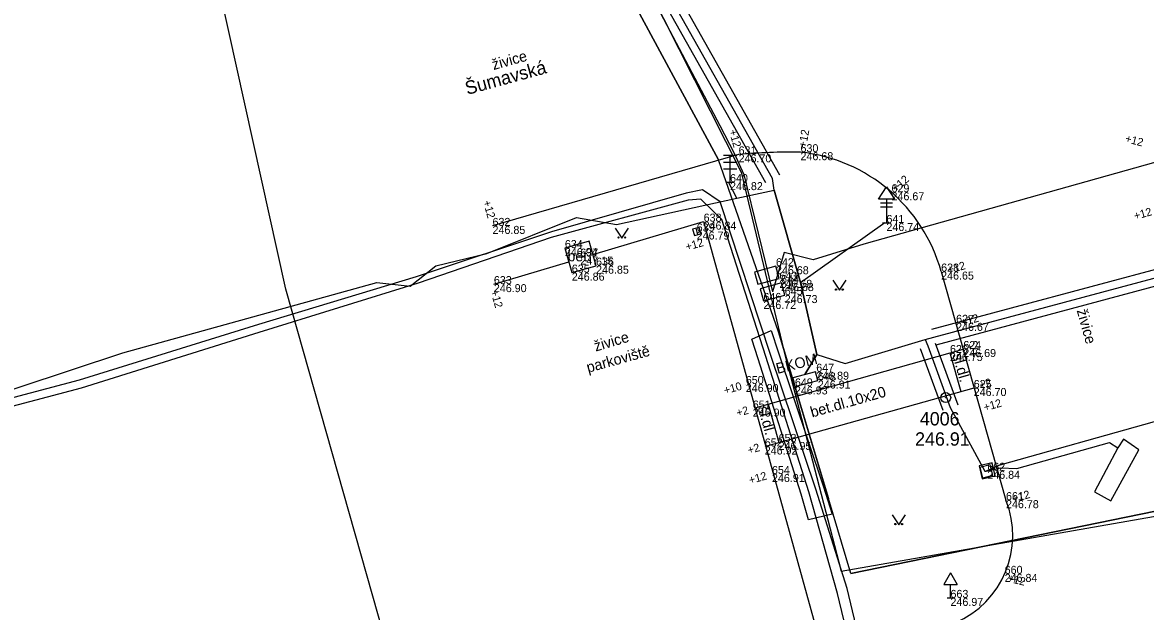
# Model space of a CAD drawing. Extents: x -599432 to -598680, y -1159407 to -1158632.
# Drawn here: x -599264.75 to -599222.66, y -1158984.65 to -1158962.59 of the extents above; entities that cross this region are included whole.
import ezdxf

# ---------------------------------------------------------------- set-up
doc = ezdxf.new("R2010")
doc.units = 0
for name, color, linetype in [('0001 VY - Body PBP', 7, 'Continuous'), ('0002 VY - Body PBP - čísla', 7, 'Continuous'), ('0003 VY - Body PBP - výšky', 7, 'Continuous'), ('0004 VY - Body podrobné', 7, 'Continuous'), ('0005 VY - Body podrobné - čísla', 7, 'Continuous'), ('0006 VY - Body podrobné - výšky', 7, 'Continuous'), ('0024 ZA - Podezdívka', 7, 'Continuous'), ('0027 ZA - Silnice_cesta zpevněná', 7, 'Continuous'), ('0030 ZA - Chodník', 7, 'Continuous'), ('0031 ZA - Ostatní rozhraní', 7, 'Continuous'), ('0032 TE - Popis povrchu', 7, 'Continuous'), ('0034 ZA - Kultury - značky', 7, 'Continuous'), ('0048 TE - Názvy ulic _ náměstí', 7, 'Continuous'), ('0057 ZA - Doprava - BKOM buňky', 7, 'Continuous'), ('0058 TE - Doprava - BKOM popis', 7, 'Continuous'), ('0062 ZA - Doprava - dopravní značky', 7, 'Continuous'), ('0073 TE - Výška obrubníků a zdí', 7, 'Continuous'), ('0074 TE - Vysvětlivky', 7, 'Continuous'), ('0075 ZA - BVK - kanalizace - buňky', 7, 'Continuous'), ('0214 PV - BVK - vodovod - pitná', 7, 'Continuous'), ('0354 PV - EON - VN', 7, 'Continuous'), ('0367 PV - EON - VN chránička', 7, 'Continuous'), ('0454 PV - O2 - kabel zaměřený', 7, 'Continuous'), ('0552 PV - OT VUT', 7, 'Continuous'), ('0602 PV - FASTER', 7, 'Continuous'), ('0650 PV - BKOM - buňky', 7, 'Continuous'), ('0652 PV - BKOM - kabely bez rozlišení', 7, 'Continuous'), ('0653 PV - BKOM - chranička', 7, 'Continuous'), ('0750 ZA - nerozlišené sítě - buňky', 7, 'Continuous')]:
    doc.layers.add(name, color=color, linetype=linetype)

msp = doc.modelspace()

# ---------------------------------------------------------------- linework, layer by layer
at = {"layer": '0001 VY - Body PBP'}
for radius in [0.188, 0.00896]:
    msp.add_circle((-599230.15, -1158976.64), radius, dxfattribs=at)
at = {"layer": '0004 VY - Body podrobné'}
for p, q in [((-599237.91, -1158967.53), (-599237.91, -1158967.53)), ((-599235.59, -1158967.45), (-599235.59, -1158967.45)), ((-599238.23, -1158968.57), (-599238.23, -1158968.57)), ((-599232.18, -1158968.95), (-599232.18, -1158968.95)), ((-599239.22, -1158970.05), (-599239.22, -1158970.05)), ((-599232.37, -1158970.1), (-599232.37, -1158970.1)), ((-599247.13, -1158970.21), (-599247.13, -1158970.21)), ((-599239.48, -1158970.42), (-599239.48, -1158970.42)), ((-599244.42, -1158971.04), (-599244.42, -1158971.04)), ((-599243.84, -1158971.36), (-599243.84, -1158971.36)), ((-599243.25, -1158971.7), (-599243.25, -1158971.7)), ((-599236.51, -1158971.72), (-599236.51, -1158971.72)), ((-599244.16, -1158971.96), (-599244.16, -1158971.96)), ((-599236.38, -1158972.23), (-599236.38, -1158972.23)), ((-599230.32, -1158971.92), (-599230.32, -1158971.92)), ((-599247.08, -1158972.39), (-599247.08, -1158972.39)), ((-599236.32, -1158972.35), (-599236.32, -1158972.35)), ((-599236.98, -1158973.02), (-599236.98, -1158973.02)), ((-599236.18, -1158972.8), (-599236.18, -1158972.8)), ((-599229.76, -1158973.84), (-599229.76, -1158973.84)), ((-599229.99, -1158974.97), (-599229.99, -1158974.97)), ((-599229.49, -1158974.82), (-599229.49, -1158974.82)), ((-599235, -1158975.67), (-599235, -1158975.67)), ((-599234.94, -1158976), (-599234.94, -1158976)), ((-599237.64, -1158976.13), (-599237.64, -1158976.13)), ((-599235.8, -1158976.22), (-599235.8, -1158976.22)), ((-599229.1, -1158976.28), (-599229.1, -1158976.28)), ((-599237.38, -1158977.05), (-599237.38, -1158977.05)), ((-599236.93, -1158978.47), (-599236.93, -1158978.47)), ((-599236.41, -1158978.3), (-599236.41, -1158978.3)), ((-599228.59, -1158979.38), (-599228.59, -1158979.38)), ((-599236.66, -1158979.5), (-599236.66, -1158979.5)), ((-599227.89, -1158980.48), (-599227.89, -1158980.48)), ((-599227.94, -1158983.24), (-599227.94, -1158983.24)), ((-599229.97, -1158984.14), (-599229.97, -1158984.14))]:
    msp.add_line(p, q, dxfattribs=at)
at = {"layer": '0024 ZA - Podezdívka'}
msp.add_lwpolyline([(-599244.42, -1158971.04), (-599244.16, -1158971.96), (-599243.249, -1158971.703), (-599243.509, -1158970.783)], close=True, dxfattribs=at)
at = {"layer": '0027 ZA - Silnice_cesta zpevněná'}
for p, q in [((-599237.91, -1158967.53), (-599247.13, -1158970.21)), ((-599243.367, -1158971.285), (-599239.22, -1158970.05)), ((-599239.22, -1158970.05), (-599235.04, -1158985.16)), ((-599247.08, -1158972.39), (-599244.275, -1158971.555)), ((-599230.32, -1158971.92), (-599227.89, -1158980.48))]:
    msp.add_line(p, q, dxfattribs=at)
for centre, radius, start, end in [((-599235.919, -1158991.578), 24.13, 89.2179, 94.732), ((-599236.244, -1158973.562), 6.147, 15.4967, 83.8942), ((-599231.196, -1158981.801), 3.56, 293.2321, 21.7726)]:
    msp.add_arc(centre, radius, start, end, dxfattribs=at)
at = {"layer": '0030 ZA - Chodník'}
for p, q in [((-599237.291, -1158977.025), (-599229.496, -1158974.822)), ((-599236.894, -1158978.46), (-599229.084, -1158976.275))]:
    msp.add_line(p, q, dxfattribs=at)
at = {"layer": '0031 ZA - Ostatní rozhraní'}
for p, q in [((-599229.992, -1158974.962), (-599229.58, -1158976.414)), ((-599236.801, -1158976.886), (-599236.404, -1158978.323))]:
    msp.add_line(p, q, dxfattribs=at)
at = {"layer": '0034 ZA - Kultury - značky'}
for points in [[(-599242.535, -1158970.294), (-599242.285, -1158970.669), (-599242.035, -1158970.294)], [(-599234.385, -1158972.247), (-599234.135, -1158972.622), (-599233.885, -1158972.247)], [(-599232.158, -1158981.027), (-599231.908, -1158981.402), (-599231.658, -1158981.027)]]:
    msp.add_lwpolyline(points, dxfattribs=at)
for centre in [(-599242.41, -1158970.644), (-599242.16, -1158970.644), (-599234.26, -1158972.597), (-599234.01, -1158972.597), (-599232.033, -1158981.377), (-599231.783, -1158981.377)]:
    msp.add_circle(centre, 0.025, dxfattribs=at)
at = {"layer": '0057 ZA - Doprava - BKOM buňky'}
for p, q in [((-599237.98, -1158967.57), (-599238.48, -1158967.57)), ((-599238.23, -1158968.57), (-599238.23, -1158967.57)), ((-599238.48, -1158967.82), (-599237.98, -1158967.82)), ((-599238.48, -1158968.07), (-599237.98, -1158968.07)), ((-599238.355, -1158968.57), (-599238.105, -1158968.57)), ((-599232.37, -1158969.2), (-599232.37, -1158970.1)), ((-599232.59, -1158969.35), (-599232.142, -1158969.35)), ((-599232.59, -1158969.5), (-599232.147, -1158969.5)), ((-599232.52, -1158970.1), (-599232.22, -1158970.1)), ((-599228.403, -1158979.08), (-599228.89, -1158979.193)), ((-599228.89, -1158979.193), (-599228.777, -1158979.68)), ((-599228.29, -1158979.567), (-599228.403, -1158979.08)), ((-599228.777, -1158979.68), (-599228.29, -1158979.567))]:
    msp.add_line(p, q, dxfattribs=at)
for points in [[(-599232.67, -1158969.205), (-599232.37, -1158968.75), (-599232.07, -1158969.205)], [(-599235.8, -1158976.22), (-599234.94, -1158976), (-599235.023, -1158975.676), (-599235.883, -1158975.896)]]:
    msp.add_lwpolyline(points, close=True, dxfattribs=at)
at = {"layer": '0062 ZA - Doprava - dopravní značky'}
for p, q in [((-599229.97, -1158983.207), (-599230.22, -1158983.64)), ((-599229.97, -1158983.207), (-599229.72, -1158983.64)), ((-599230.22, -1158983.64), (-599229.72, -1158983.64)), ((-599229.97, -1158984.14), (-599229.97, -1158983.64)), ((-599230.095, -1158984.14), (-599229.845, -1158984.14))]:
    msp.add_line(p, q, dxfattribs=at)
at = {"layer": '0075 ZA - BVK - kanalizace - buňky'}
msp.add_line((-599239.513, -1158970.299), (-599239.447, -1158970.541), dxfattribs=at)
msp.add_lwpolyline([(-599239.633, -1158970.332), (-599239.568, -1158970.573), (-599239.327, -1158970.508), (-599239.392, -1158970.267)], close=True, dxfattribs=at)
at = {"layer": '0214 PV - BVK - vodovod - pitná'}
msp.add_lwpolyline([(-599235.388, -1159041.29), (-599254.88, -1158972.58), (-599257.33, -1158961.51), (-599240.44, -1158899.85), (-599263.133, -1158825.464)], dxfattribs=at)
at = {"layer": '0354 PV - EON - VN'}
for points in [[(-599232.4, -1158989.79), (-599233.84, -1158983.79), (-599235.01, -1158980.07), (-599236.71, -1158975.02), (-599238.6, -1158969.31), (-599239.26, -1158968.86), (-599239.88, -1158968.99), (-599244.92, -1158970.43), (-599249.99, -1158972.12), (-599255.9, -1158973.9), (-599262.62, -1158975.99), (-599274.45, -1158979.12)], [(-599232.75, -1158989.99), (-599234.2, -1158983.97), (-599235.28, -1158980.17), (-599236.89, -1158975.1), (-599238.54, -1158969.97), (-599239.32, -1158969.21), (-599239.8, -1158969.24), (-599244.93, -1158970.65), (-599249.92, -1158972.35), (-599255.89, -1158974.2), (-599262.55, -1158976.29), (-599274.31, -1158979.39)]]:
    msp.add_lwpolyline(points, dxfattribs=at)
at = {"layer": '0367 PV - EON - VN chránička'}
for p, q in [((-599237.416, -1158974.445), (-599236.689, -1158974.129)), ((-599236.689, -1158974.129), (-599236.425, -1158974.925)), ((-599237.176, -1158975.191), (-599237.416, -1158974.445)), ((-599236.425, -1158974.925), (-599234.725, -1158979.977)), ((-599235.567, -1158980.256), (-599237.176, -1158975.191)), ((-599234.725, -1158979.977), (-599234.403, -1158981.001)), ((-599235.295, -1158981.215), (-599235.567, -1158980.256)), ((-599234.403, -1158981.001), (-599235.295, -1158981.215))]:
    msp.add_line(p, q, dxfattribs=at)
at = {"layer": '0454 PV - O2 - kabel zaměřený'}
for points in [[(-599248.7, -1158952.39), (-599245.35, -1158955.35), (-599238.66, -1158967.74)], [(-599175.89, -1158971.05), (-599199.12, -1158977.43), (-599202.53, -1158977), (-599214.11, -1158979.22), (-599233.7, -1158983.22), (-599234.54, -1158980.42), (-599236.41, -1158974.18), (-599238.66, -1158967.74), (-599245.35, -1158955.35), (-599248.7, -1158952.39)], [(-599236.41, -1158974.18), (-599234.54, -1158980.42)], [(-599233.7, -1158983.22), (-599214.11, -1158979.22)]]:
    msp.add_lwpolyline(points, dxfattribs=at)
at = {"layer": '0552 PV - OT VUT'}
for points in [[(-599250.56, -1158937.84), (-599249.76, -1158941.22), (-599249, -1158945.32), (-599248.68, -1158948.01), (-599248.79, -1158949.33), (-599249, -1158950.03), (-599244.82, -1158954.69), (-599238.61, -1158966.45), (-599238.08, -1158967.49), (-599237.72, -1158968.28), (-599236.635, -1158972.68)], [(-599250.56, -1158937.84), (-599249.76, -1158941.22), (-599249, -1158945.32), (-599248.68, -1158948.01), (-599248.79, -1158949.33), (-599249, -1158950.03), (-599244.82, -1158954.69), (-599238.61, -1158966.45), (-599238.08, -1158967.49), (-599237.72, -1158968.28), (-599236.635, -1158972.68)], [(-599143.93, -1158953.57), (-599144.69, -1158954.41), (-599146.47, -1158953.73), (-599147.68, -1158952.78), (-599149.02, -1158951.66), (-599152.03, -1158949.46), (-599153.86, -1158948.56), (-599170.02, -1158952.91), (-599170.37, -1158953.05), (-599171.41, -1158953.39), (-599171.96, -1158953.52), (-599179.81, -1158955.74), (-599197.67, -1158960.97), (-599213.79, -1158965.98), (-599220.14, -1158967.23), (-599233.22, -1158970.89), (-599235.11, -1158971.48), (-599236.2, -1158971.2), (-599236.635, -1158972.68)], [(-599143.93, -1158953.57), (-599144.69, -1158954.41), (-599146.47, -1158953.73), (-599147.68, -1158952.78), (-599149.02, -1158951.66), (-599152.03, -1158949.46), (-599153.86, -1158948.56), (-599170.02, -1158952.91), (-599170.37, -1158953.05), (-599171.41, -1158953.39), (-599171.96, -1158953.52), (-599179.81, -1158955.74), (-599197.67, -1158960.97), (-599213.79, -1158965.98), (-599220.14, -1158967.23), (-599233.22, -1158970.89), (-599235.11, -1158971.48), (-599236.2, -1158971.2), (-599236.635, -1158972.68)]]:
    msp.add_lwpolyline(points, dxfattribs=at)
at = {"layer": '0602 PV - FASTER'}
msp.add_lwpolyline([(-599248.8, -1158945.941), (-599248.58, -1158948.73), (-599249.013, -1158949.732), (-599244.807, -1158954.35), (-599237.808, -1158968.195), (-599236.22, -1158974.87), (-599234.07, -1158983.14), (-599214.16, -1158979.65), (-599202.12, -1158977.15), (-599197.18, -1158977.6), (-599186.97, -1158974.83), (-599174.5, -1158971.11), (-599173.35, -1158971.13), (-599170.14, -1158969.8)], dxfattribs=at)
at = {"layer": '0650 PV - BKOM - buňky'}
msp.add_lwpolyline([(-599228.876, -1158979.254), (-599228.773, -1158979.641), (-599228.386, -1158979.538), (-599228.489, -1158979.151)], close=True, dxfattribs=at)
at = {"layer": '0652 PV - BKOM - kabely bez rozlišení'}
for p, q in [((-599237.97, -1158969.17), (-599238.27, -1158968.6)), ((-599235.59, -1158972.33), (-599232.43, -1158970.08)), ((-599234.98, -1158975.02), (-599235.422, -1158975.78)), ((-599228.11, -1158979.16), (-599228.631, -1158979.396)), ((-599228.68, -1158979.4), (-599228.631, -1158979.396))]:
    msp.add_line(p, q, dxfattribs=at)
for points in [[(-599236.58, -1158968.87), (-599236.64, -1158968.44), (-599245.16, -1158953.34), (-599246.71, -1158950.26), (-599245.97, -1158947.97), (-599245.84, -1158945.59), (-599246, -1158945.19), (-599248.04, -1158937.24), (-599251.02, -1158926.7), (-599253.56, -1158917.73), (-599252.05, -1158917.24)], [(-599234.98, -1158975.02), (-599233.92, -1158975.36), (-599230.92, -1158974.46), (-599230.59, -1158974.37), (-599220.8, -1158971.75), (-599221.6, -1158968.7), (-599221.47, -1158967), (-599221.32, -1158965.59), (-599219.76, -1158963.71), (-599218.51, -1158962.9), (-599214.91, -1158961.78), (-599213.68, -1158961.96), (-599212.86, -1158962.94), (-599216.66, -1158946.55), (-599215.68, -1158946.71), (-599213.41, -1158947.28), (-599210.22, -1158947.13), (-599194.67, -1158942.89)], [(-599235.422, -1158975.78), (-599234.98, -1158975.02), (-599235.59, -1158972.33), (-599236.58, -1158968.87), (-599236.64, -1158968.44), (-599245.16, -1158953.34), (-599246.71, -1158950.26), (-599245.97, -1158947.97), (-599245.84, -1158945.59), (-599245.978, -1158945.185)], [(-599266.84, -1158976.9), (-599260.99, -1158974.96), (-599251.47, -1158972.33), (-599250.22, -1158972.47), (-599249.26, -1158971.71), (-599247.34, -1158971.24), (-599243.98, -1158969.9), (-599242.49, -1158970.16), (-599237.97, -1158969.17), (-599236.58, -1158968.87), (-599235.59, -1158972.33), (-599234.98, -1158975.02), (-599233.92, -1158975.36), (-599230.92, -1158974.46), (-599230.59, -1158974.37), (-599220.8, -1158971.75)], [(-599230.92, -1158974.46), (-599230.82, -1158974.7), (-599229.98, -1158977.01), (-599228.68, -1158979.4)], [(-599228.11, -1158979.16), (-599222.33, -1158977.54), (-599221.88, -1158977.85), (-599219.95, -1158978.95), (-599220.32, -1158979.56), (-599222.23, -1158978.45), (-599221.88, -1158977.85)], [(-599228.631, -1158979.396), (-599228.1, -1158979.27), (-599227.49, -1158979.29), (-599224.01, -1158978.32), (-599223.7, -1158978.52), (-599224.57, -1158980.17), (-599223.96, -1158980.5), (-599222.91, -1158978.6), (-599223.49, -1158978.2), (-599223.7, -1158978.52)]]:
    msp.add_lwpolyline(points, dxfattribs=at)
at = {"layer": '0653 PV - BKOM - chranička'}
for p, q in [((-599244.899, -1158953.193), (-599236.379, -1158968.293)), ((-599245.421, -1158953.487), (-599236.901, -1158968.587)), ((-599230.668, -1158974.08), (-599220.878, -1158971.46)), ((-599230.512, -1158974.66), (-599220.722, -1158972.04)), ((-599230.538, -1158974.597), (-599229.698, -1158976.907)), ((-599231.102, -1158974.803), (-599230.262, -1158977.113))]:
    msp.add_line(p, q, dxfattribs=at)
at = {"layer": '0750 ZA - nerozlišené sítě - buňky'}
for points in [[(-599237.185, -1158972.394), (-599236.385, -1158972.174), (-599236.51, -1158971.72), (-599237.31, -1158971.94)], [(-599236.98, -1158973.02), (-599236.18, -1158972.8), (-599236.305, -1158972.346), (-599237.105, -1158972.566)]]:
    msp.add_lwpolyline(points, close=True, dxfattribs=at)

# ---------------------------------------------------------------- texts
at = {"layer": '0002 VY - Body PBP - čísla'}
msp.add_text('4006', height=0.5, dxfattribs=at).set_placement((-599231.118, -1158977.681))
at = {"layer": '0003 VY - Body PBP - výšky'}
msp.add_text('246.91', height=0.5, dxfattribs=at).set_placement((-599231.296, -1158978.439))
at = {"layer": '0005 VY - Body podrobné - čísla'}
for s, p in [('630', (-599235.59, -1158967.45)), ('631', (-599237.91, -1158967.53)), ('640', (-599238.23, -1158968.57)), ('629', (-599232.18, -1158968.95)), ('632', (-599247.13, -1158970.21)), ('639', (-599239.48, -1158970.42)), ('638', (-599239.22, -1158970.05)), ('641', (-599232.37, -1158970.1)), ('634', (-599244.42, -1158971.04)), ('637', (-599243.84, -1158971.36)), ('636', (-599243.25, -1158971.7)), ('635', (-599244.16, -1158971.96)), ('642', (-599236.51, -1158971.72)), ('628', (-599230.32, -1158971.92)), ('633', (-599247.08, -1158972.39)), ('643', (-599236.38, -1158972.23)), ('644', (-599236.32, -1158972.35)), ('645', (-599236.18, -1158972.8)), ('646', (-599236.98, -1158973.02)), ('627', (-599229.76, -1158973.84)), ('626', (-599229.99, -1158974.97)), ('624', (-599229.49, -1158974.82)), ('647', (-599235, -1158975.67)), ('650', (-599237.64, -1158976.13)), ('649', (-599235.8, -1158976.22)), ('648', (-599234.94, -1158976)), ('625', (-599229.1, -1158976.28)), ('651', (-599237.38, -1158977.05)), ('653', (-599236.41, -1158978.3)), ('652', (-599236.93, -1158978.47)), ('654', (-599236.66, -1158979.5)), ('662', (-599228.59, -1158979.38)), ('661', (-599227.89, -1158980.48)), ('660', (-599227.94, -1158983.24)), ('663', (-599229.97, -1158984.14))]:
    msp.add_text(s, height=0.3, dxfattribs=at).set_placement(p)
at = {"layer": '0006 VY - Body podrobné - výšky'}
for s, p in [('246.70', (-599237.91, -1158967.83)), ('246.68', (-599235.59, -1158967.75)), ('246.82', (-599238.23, -1158968.87)), ('246.67', (-599232.18, -1158969.25)), ('246.84', (-599239.22, -1158970.35)), ('246.74', (-599232.37, -1158970.4)), ('246.85', (-599247.13, -1158970.51)), ('246.79', (-599239.48, -1158970.72)), ('246.94', (-599244.42, -1158971.34)), ('247.15', (-599243.84, -1158971.66)), ('246.85', (-599243.25, -1158972)), ('246.68', (-599236.51, -1158972.02)), ('246.86', (-599244.16, -1158972.26)), ('246.68', (-599236.38, -1158972.53)), ('246.65', (-599230.32, -1158972.22)), ('246.90', (-599247.08, -1158972.69)), ('246.68', (-599236.32, -1158972.65)), ('246.72', (-599236.98, -1158973.32)), ('246.73', (-599236.18, -1158973.1)), ('246.67', (-599229.76, -1158974.14)), ('246.75', (-599229.99, -1158975.27)), ('246.69', (-599229.49, -1158975.12)), ('246.89', (-599235, -1158975.97)), ('246.91', (-599234.94, -1158976.3)), ('246.90', (-599237.64, -1158976.43)), ('246.93', (-599235.8, -1158976.52)), ('246.70', (-599229.1, -1158976.58)), ('246.90', (-599237.38, -1158977.35)), ('246.92', (-599236.93, -1158978.77)), ('246.95', (-599236.41, -1158978.6)), ('246.84', (-599228.59, -1158979.68)), ('246.91', (-599236.66, -1158979.8)), ('246.78', (-599227.89, -1158980.78)), ('246.84', (-599227.94, -1158983.54)), ('246.97', (-599229.97, -1158984.44))]:
    msp.add_text(s, height=0.3, dxfattribs=at).set_placement(p)
at = {"layer": '0032 TE - Popis povrchu'}
for s, rotation, p in [('živice', 15.5236, (-599247.091, -1158964.375)), ('živice', 285.5236, (-599225.243, -1158973.378)), ('živice', 16.5788, (-599243.262, -1158974.918)), ('sl.dl.', 285.8481, (-599229.905, -1158975.04)), ('bet.dl.10x20', 15.8481, (-599235.157, -1158977.387)), ('sl.dl.', 285.8481, (-599237.196, -1158977.017))]:
    msp.add_text(s, height=0.4, rotation=rotation, dxfattribs=at).set_placement(p)
msp.add_text('bet.', height=0.4, dxfattribs=at).set_placement((-599244.325, -1158971.537))
at = {"layer": '0048 TE - Názvy ulic _ náměstí'}
msp.add_text('Šumavská', height=0.5, rotation=15.2857, dxfattribs=at).set_placement((-599248.08, -1158965.308))
at = {"layer": '0058 TE - Doprava - BKOM popis'}
msp.add_text('BKOM', height=0.4, rotation=14.3493, dxfattribs=at).set_placement((-599236.452, -1158975.754))
at = {"layer": '0073 TE - Výška obrubníků a zdí'}
for s, rotation, p in [('+12', 285.8481, (-599238.277, -1158966.645)), ('+12', 79.7992, (-599235.38, -1158967.298)), ('+12', 345.1792, (-599223.449, -1158967.064)), ('+12', 41.0256, (-599232.008, -1158968.954)), ('+12', 285.8481, (-599247.492, -1158969.3)), ('+12', 15.8481, (-599223.051, -1158969.989)), ('+12', 15.8481, (-599239.851, -1158971.143)), ('+12', 15.8481, (-599230.039, -1158972.006)), ('+12', 285.8481, (-599247.209, -1158972.656)), ('+12', 15.8481, (-599229.538, -1158973.973)), ('+2', 15.8481, (-599229.311, -1158974.913)), ('+2', 15.8481, (-599228.846, -1158976.322)), ('+10', 15.8481, (-599238.417, -1158976.52)), ('+12', 15.8481, (-599228.683, -1158977.154)), ('+2', 15.8481, (-599237.948, -1158977.363)), ('+2', 15.8481, (-599237.528, -1158978.759)), ('+12', 15.8481, (-599237.479, -1158979.882)), ('+12', 15.8481, (-599227.618, -1158980.576)), ('+12', 346.4206, (-599227.861, -1158983.527))]:
    msp.add_text(s, height=0.3, rotation=rotation, dxfattribs=at).set_placement(p)
at = {"layer": '0074 TE - Vysvětlivky'}
msp.add_text('parkoviště', height=0.4, rotation=15.4635, dxfattribs=at).set_placement((-599243.549, -1158975.712))

doc.saveas('drawing.dxf')
